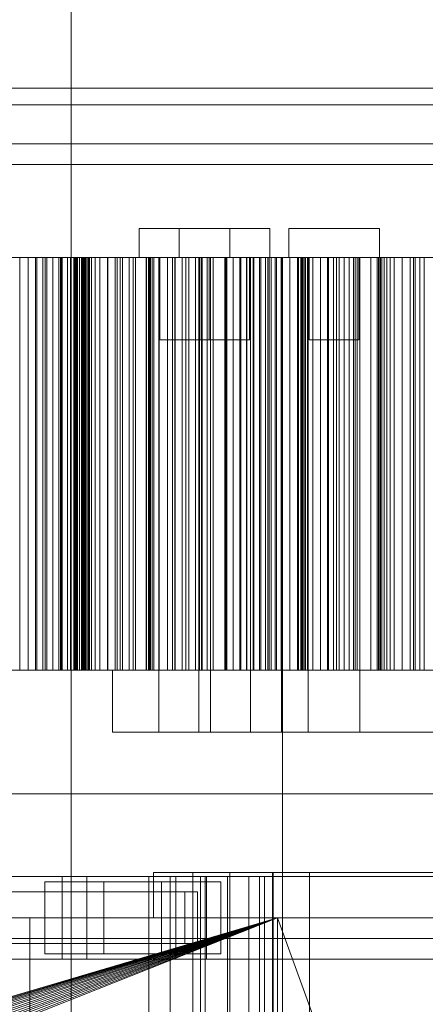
# Model space of a CAD drawing. Header units: millimetres. Extents: x -2233 to 61924, y -68080 to 6847.
# Tile 565 of 656: x 24225 to 24422, y -17612 to -17135. Entities that reach past the tile are written whole.
import ezdxf

# ---------------------------------------------------------------- set-up
doc = ezdxf.new("R2010")
doc.units = ezdxf.units.MM
for name, color, linetype, lineweight in [('COTAS_P', 1, 'Continuous', 0), ('superior_briquetadora', 7, 'Continuous', 0), ('superior_C02', 7, 'Continuous', 0)]:
    doc.layers.add(name, color=color, linetype=linetype, lineweight=lineweight)
doc.dimstyles.new('R19_100', dxfattribs={"dimtxt": 250, "dimasz": 150, "dimexe": 150, "dimexo": 80, "dimgap": 100, "dimtad": 1, "dimtih": 1, "dimtoh": 1, "dimdsep": 46, "dimcen": 0.09, "dimadec": 0, "dimazin": 0, "dimtfac": 1, "dimtdec": 4, "dimtofl": 0, "dimtmove": 0, "dimatfit": 3, "dimfxl": 1, "dimtolj": 1, "dimtzin": 0, "dimarcsym": 0})

# ---------------------------------------------------------------- blocks, each defined once
blk = doc.blocks.new('DIM_R27_34')
at = {"layer": 'COTAS_P'}
for p, q in [((24250.07, -17080), (24400.07, -17035)), ((26750.07, -17080), (26600.07, -17035)), ((24250.07, -17980), (24250.07, -17080)), ((24250.07, -17080), (26750.07, -17080)), ((24250.07, -17080), (24400.07, -17125)), ((26750.07, -17080), (26600.07, -17125)), ((26750.07, -17980), (26750.07, -17080))]:
    blk.add_line(p, q, dxfattribs=at)
blk.add_text('2500 P', height=250, dxfattribs=at).set_placement((25500.07, -16980))

msp = doc.modelspace()

# ---------------------------------------------------------------- linework, layer by layer
at = {"layer": 'superior_briquetadora'}
for p, q in [((24283.067, -17236), (24285.246, -17236)), ((24283.067, -17236), (24283.067, -17250)), ((24285.246, -17236), (24291.351, -17236)), ((24291.351, -17236), (24300.172, -17236)), ((24300.172, -17236), (24309.963, -17236)), ((24302.494, -17236), (24304.672, -17236)), ((24302.494, -17236), (24302.494, -17250)), ((24304.672, -17236), (24310.777, -17236)), ((24309.963, -17236), (24318.784, -17236)), ((24310.777, -17236), (24319.598, -17236)), ((24318.784, -17236), (24324.889, -17236)), ((24319.598, -17236), (24329.389, -17236)), ((24324.889, -17236), (24327.067, -17236)), ((24327.067, -17236), (24327.067, -17250)), ((24329.389, -17236), (24338.211, -17236)), ((24338.211, -17236), (24344.315, -17236)), ((24344.315, -17236), (24346.494, -17236)), ((24346.494, -17236), (24346.494, -17250)), ((24355.567, -17236), (24357.746, -17236)), ((24355.567, -17236), (24355.567, -17250)), ((24357.746, -17236), (24363.851, -17236)), ((24363.851, -17236), (24372.672, -17236)), ((24372.672, -17236), (24382.463, -17236)), ((24382.463, -17236), (24391.284, -17236)), ((24391.284, -17236), (24397.389, -17236)), ((24397.389, -17236), (24399.567, -17236)), ((24399.567, -17236), (24399.567, -17250)), ((24225.1, -17250), (24212.394, -17250)), ((24222.717, -17250), (24232.703, -17250)), ((24233.417, -17250), (24223.304, -17250)), ((24225.011, -17250), (24229.276, -17250)), ((24236.32, -17250), (24225.1, -17250)), ((24225.1, -17450), (24225.1, -17250)), ((24229.276, -17250), (24229.276, -17450)), ((24229.276, -17250), (24233.401, -17250)), ((24232.703, -17250), (24238.307, -17250)), ((24232.703, -17450), (24232.703, -17250)), ((24233.401, -17250), (24233.401, -17450)), ((24233.401, -17250), (24237.376, -17250)), ((24245.285, -17250), (24233.417, -17250)), ((24233.417, -17450), (24233.417, -17250)), ((24245.623, -17250), (24236.32, -17250)), ((24236.32, -17450), (24236.32, -17250)), ((24237.376, -17250), (24237.376, -17450)), ((24237.376, -17250), (24241.189, -17250)), ((24238.307, -17250), (24244.007, -17250)), ((24238.307, -17450), (24238.307, -17250)), ((24241.189, -17250), (24241.189, -17450)), ((24241.189, -17250), (24244.822, -17250)), ((24244.007, -17250), (24249.8, -17250)), ((24244.007, -17450), (24244.007, -17250)), ((24244.822, -17250), (24244.822, -17450)), ((24244.822, -17250), (24248.252, -17250)), ((24258.45, -17250), (24245.285, -17250)), ((24245.285, -17450), (24245.285, -17250)), ((24252.651, -17250), (24245.623, -17250)), ((24245.623, -17450), (24245.623, -17250)), ((24248.252, -17250), (24248.252, -17450)), ((24248.252, -17250), (24256.699, -17250)), ((24249.8, -17250), (24255.683, -17250)), ((24249.8, -17450), (24249.8, -17250)), ((24251.282, -17250), (24251.282, -17450)), ((24251.76, -17250), (24251.282, -17250)), ((24251.282, -17250), (24259.979, -17250)), ((24251.76, -17250), (24251.76, -17450)), ((24252.395, -17250), (24251.76, -17250)), ((24252.395, -17250), (24252.395, -17450)), ((24253.193, -17250), (24252.395, -17250)), ((24257.133, -17250), (24252.651, -17250)), ((24252.651, -17450), (24252.651, -17250)), ((24253.193, -17250), (24253.193, -17450)), ((24254.165, -17250), (24253.193, -17250)), ((24254.165, -17250), (24254.165, -17450)), ((24255.326, -17250), (24254.165, -17250)), ((24255.067, -17250), (24255.112, -17250)), ((24255.067, -17450), (24255.067, -17250)), ((24255.112, -17250), (24255.244, -17250)), ((24255.112, -17450), (24255.112, -17250)), ((24255.244, -17250), (24255.464, -17250)), ((24255.244, -17450), (24255.244, -17250)), ((24255.326, -17250), (24255.326, -17450)), ((24256.699, -17250), (24255.326, -17250)), ((24255.464, -17250), (24255.771, -17250)), ((24255.464, -17450), (24255.464, -17250)), ((24255.683, -17250), (24261.654, -17250)), ((24255.683, -17450), (24255.683, -17250)), ((24255.771, -17250), (24256.167, -17250)), ((24255.771, -17450), (24255.771, -17250)), ((24256.167, -17250), (24256.65, -17250)), ((24256.167, -17450), (24256.167, -17250)), ((24256.65, -17250), (24257.221, -17250)), ((24256.65, -17450), (24256.65, -17250)), ((24256.699, -17250), (24256.699, -17450)), ((24258.898, -17250), (24257.133, -17250)), ((24257.133, -17450), (24257.133, -17250)), ((24257.221, -17250), (24257.878, -17250)), ((24257.221, -17450), (24257.221, -17250)), ((24257.878, -17250), (24258.898, -17250)), ((24257.878, -17450), (24257.878, -17250)), ((24272.406, -17250), (24258.45, -17250)), ((24258.45, -17450), (24258.45, -17250)), ((24258.898, -17450), (24258.898, -17250)), ((24259.979, -17250), (24259.979, -17450)), ((24259.979, -17250), (24263.947, -17250)), ((24261.654, -17250), (24267.711, -17250)), ((24261.654, -17450), (24261.654, -17250)), ((24263.947, -17250), (24263.947, -17450)), ((24263.947, -17250), (24267.765, -17250)), ((24267.711, -17250), (24273.849, -17250)), ((24267.711, -17450), (24267.711, -17250)), ((24267.765, -17250), (24267.765, -17450)), ((24267.765, -17250), (24271.424, -17250)), ((24271.424, -17250), (24271.424, -17450)), ((24271.424, -17250), (24274.911, -17250)), ((24286.619, -17250), (24272.406, -17250)), ((24272.406, -17450), (24272.406, -17250)), ((24273.849, -17250), (24280.067, -17250)), ((24273.849, -17450), (24273.849, -17250)), ((24274.911, -17250), (24274.911, -17450)), ((24274.911, -17250), (24278.207, -17250)), ((24278.207, -17250), (24278.207, -17450)), ((24278.207, -17250), (24281.288, -17250)), ((24280.067, -17250), (24286.362, -17250)), ((24280.067, -17450), (24280.067, -17250)), ((24281.288, -17250), (24281.288, -17450)), ((24281.288, -17250), (24290.191, -17250)), ((24283.067, -17250), (24285.246, -17250)), ((24285.246, -17250), (24291.351, -17250)), ((24286.362, -17250), (24292.731, -17250)), ((24286.362, -17450), (24286.362, -17250)), ((24300.54, -17250), (24286.619, -17250)), ((24286.619, -17450), (24286.619, -17250)), ((24287.643, -17250), (24287.643, -17450)), ((24287.783, -17250), (24287.643, -17250)), ((24287.643, -17250), (24287.666, -17250)), ((24287.666, -17250), (24287.666, -17450)), ((24287.666, -17250), (24296.777, -17250)), ((24287.783, -17250), (24287.783, -17450)), ((24288.094, -17250), (24287.783, -17250)), ((24288.094, -17250), (24288.094, -17450)), ((24288.587, -17250), (24288.094, -17250)), ((24288.587, -17250), (24288.587, -17450)), ((24289.277, -17250), (24288.587, -17250)), ((24289.277, -17250), (24289.277, -17450)), ((24290.191, -17250), (24289.277, -17250)), ((24290.191, -17250), (24290.191, -17450)), ((24291.351, -17250), (24300.172, -17250)), ((24292.567, -17480), (24292.567, -17250)), ((24293.805, -17250), (24292.567, -17250)), ((24292.731, -17250), (24299.171, -17250)), ((24292.731, -17450), (24292.731, -17250)), ((24293.067, -17250), (24294.256, -17250)), ((24293.067, -17250), (24293.067, -17290)), ((24297.274, -17250), (24293.805, -17250)), ((24294.256, -17250), (24297.586, -17250)), ((24296.777, -17250), (24296.777, -17450)), ((24296.777, -17250), (24300.41, -17250)), ((24302.286, -17250), (24297.274, -17250)), ((24297.586, -17250), (24302.397, -17250)), ((24299.171, -17250), (24305.679, -17250)), ((24299.171, -17450), (24299.171, -17250)), ((24300.172, -17250), (24309.963, -17250)), ((24300.41, -17250), (24300.41, -17450)), ((24300.41, -17250), (24303.885, -17250)), ((24313.636, -17250), (24300.54, -17250)), ((24300.54, -17450), (24300.54, -17250)), ((24307.849, -17250), (24302.286, -17250)), ((24302.397, -17250), (24307.738, -17250)), ((24302.494, -17250), (24304.672, -17250)), ((24303.885, -17250), (24303.885, -17450)), ((24303.885, -17250), (24307.193, -17250)), ((24304.672, -17250), (24310.777, -17250)), ((24305.679, -17250), (24312.252, -17250)), ((24305.679, -17450), (24305.679, -17250)), ((24307.193, -17250), (24307.193, -17450)), ((24307.193, -17250), (24310.319, -17250)), ((24307.738, -17250), (24312.549, -17250)), ((24312.861, -17250), (24307.849, -17250)), ((24309.963, -17250), (24318.784, -17250)), ((24310.319, -17250), (24310.319, -17450)), ((24310.319, -17250), (24313.248, -17250)), ((24310.777, -17250), (24319.598, -17250)), ((24311.994, -17480), (24311.994, -17250)), ((24313.232, -17250), (24311.994, -17250)), ((24312.252, -17250), (24318.888, -17250)), ((24312.252, -17450), (24312.252, -17250)), ((24312.494, -17250), (24313.682, -17250)), ((24312.494, -17250), (24312.494, -17290)), ((24312.549, -17250), (24315.879, -17250)), ((24316.33, -17250), (24312.861, -17250)), ((24316.7, -17250), (24313.232, -17250)), ((24313.248, -17250), (24313.248, -17450)), ((24313.248, -17250), (24315.949, -17250)), ((24325.402, -17250), (24313.636, -17250)), ((24313.636, -17450), (24313.636, -17250)), ((24313.682, -17250), (24317.012, -17250)), ((24315.879, -17250), (24317.067, -17250)), ((24315.949, -17250), (24315.949, -17450)), ((24315.949, -17250), (24325.223, -17250)), ((24317.567, -17250), (24316.33, -17250)), ((24321.712, -17250), (24316.7, -17250)), ((24317.012, -17250), (24321.824, -17250)), ((24317.067, -17250), (24317.067, -17290)), ((24317.567, -17480), (24317.567, -17250)), ((24318.784, -17250), (24324.889, -17250)), ((24318.888, -17250), (24325.583, -17250)), ((24318.888, -17450), (24318.888, -17250)), ((24319.598, -17250), (24329.389, -17250)), ((24327.275, -17250), (24321.712, -17250)), ((24321.824, -17250), (24327.164, -17250)), ((24324.555, -17250), (24324.735, -17250)), ((24324.564, -17250), (24324.564, -17450)), ((24324.777, -17250), (24324.564, -17250)), ((24324.735, -17250), (24324.735, -17450)), ((24324.735, -17250), (24325.091, -17250)), ((24324.777, -17250), (24324.777, -17450)), ((24325.223, -17250), (24324.777, -17250)), ((24324.889, -17250), (24327.067, -17250)), ((24325.091, -17250), (24325.091, -17450)), ((24325.091, -17250), (24325.615, -17250)), ((24325.223, -17250), (24325.223, -17450)), ((24328.617, -17250), (24325.402, -17250)), ((24325.402, -17450), (24325.402, -17250)), ((24325.583, -17250), (24332.334, -17250)), ((24325.583, -17450), (24325.583, -17250)), ((24325.615, -17250), (24325.615, -17450)), ((24325.615, -17250), (24335.052, -17250)), ((24327.164, -17250), (24331.976, -17250)), ((24332.287, -17250), (24327.275, -17250)), ((24331.886, -17250), (24328.617, -17250)), ((24328.617, -17450), (24328.617, -17250)), ((24329.389, -17250), (24338.211, -17250)), ((24335.208, -17250), (24331.886, -17250)), ((24331.886, -17450), (24331.886, -17250)), ((24331.976, -17250), (24335.305, -17250)), ((24335.756, -17250), (24332.287, -17250)), ((24332.334, -17250), (24346.085, -17250)), ((24332.334, -17450), (24332.334, -17250)), ((24335.052, -17250), (24335.052, -17450)), ((24335.052, -17250), (24338.315, -17250)), ((24338.582, -17250), (24335.208, -17250)), ((24335.208, -17450), (24335.208, -17250)), ((24335.305, -17250), (24336.494, -17250)), ((24336.994, -17250), (24335.756, -17250)), ((24336.494, -17250), (24336.494, -17290)), ((24336.994, -17480), (24336.994, -17250)), ((24338.211, -17250), (24344.315, -17250)), ((24338.315, -17250), (24338.315, -17450)), ((24338.315, -17250), (24341.413, -17250)), ((24342.007, -17250), (24338.582, -17250)), ((24338.582, -17450), (24338.582, -17250)), ((24341.413, -17250), (24341.413, -17450)), ((24341.413, -17250), (24344.337, -17250)), ((24345.481, -17250), (24342.007, -17250)), ((24342.007, -17450), (24342.007, -17250)), ((24344.315, -17250), (24346.494, -17250)), ((24344.337, -17250), (24344.337, -17450)), ((24344.337, -17250), (24347.074, -17250)), ((24349.001, -17250), (24345.481, -17250)), ((24345.481, -17450), (24345.481, -17250)), ((24346.085, -17250), (24360.273, -17250)), ((24346.085, -17450), (24346.085, -17250)), ((24347.074, -17250), (24347.074, -17450)), ((24347.074, -17250), (24349.605, -17250)), ((24352.567, -17250), (24349.001, -17250)), ((24349.001, -17450), (24349.001, -17250)), ((24349.605, -17250), (24349.605, -17450)), ((24349.605, -17250), (24351.903, -17250)), ((24351.903, -17250), (24351.903, -17450)), ((24351.903, -17250), (24361.457, -17250)), ((24352.067, -17250), (24352.067, -17480)), ((24353.951, -17250), (24352.067, -17250)), ((24352.567, -17250), (24354.441, -17250)), ((24352.567, -17250), (24352.567, -17800)), ((24356.178, -17250), (24352.567, -17250)), ((24352.567, -17450), (24352.567, -17250)), ((24359.527, -17250), (24353.951, -17250)), ((24354.441, -17250), (24359.989, -17250)), ((24355.567, -17250), (24357.746, -17250)), ((24359.831, -17250), (24356.178, -17250)), ((24356.178, -17450), (24356.178, -17250)), ((24357.746, -17250), (24363.851, -17250)), ((24368.583, -17250), (24359.527, -17250)), ((24363.524, -17250), (24359.831, -17250)), ((24359.831, -17450), (24359.831, -17250)), ((24359.989, -17250), (24368.999, -17250)), ((24360.273, -17250), (24374.351, -17250)), ((24360.273, -17450), (24360.273, -17250)), ((24361.457, -17250), (24361.457, -17450)), ((24361.457, -17250), (24361.484, -17250)), ((24361.484, -17250), (24361.484, -17450)), ((24361.484, -17250), (24361.749, -17250)), ((24361.749, -17250), (24361.749, -17450)), ((24361.749, -17250), (24362.225, -17250)), ((24362.225, -17250), (24362.225, -17450)), ((24362.225, -17250), (24362.893, -17250)), ((24362.893, -17250), (24362.893, -17450)), ((24362.893, -17250), (24363.742, -17250)), ((24367.257, -17250), (24363.524, -17250)), ((24363.524, -17450), (24363.524, -17250)), ((24363.742, -17250), (24363.742, -17450)), ((24363.742, -17250), (24364.763, -17250)), ((24363.851, -17250), (24372.672, -17250)), ((24364.763, -17250), (24364.763, -17450)), ((24364.763, -17250), (24374.434, -17250)), ((24365.067, -17480), (24365.067, -17250)), ((24366.305, -17250), (24365.067, -17250)), ((24365.567, -17250), (24366.756, -17250)), ((24365.567, -17250), (24365.567, -17290)), ((24369.774, -17250), (24366.305, -17250)), ((24366.756, -17250), (24370.086, -17250)), ((24371.027, -17250), (24367.257, -17250)), ((24367.257, -17450), (24367.257, -17250)), ((24380.771, -17250), (24368.583, -17250)), ((24368.999, -17250), (24381.125, -17250)), ((24374.786, -17250), (24369.774, -17250)), ((24370.086, -17250), (24374.897, -17250)), ((24374.832, -17250), (24371.027, -17250)), ((24371.027, -17450), (24371.027, -17250)), ((24372.672, -17250), (24382.463, -17250)), ((24374.351, -17250), (24387.78, -17250)), ((24374.351, -17450), (24374.351, -17250)), ((24374.434, -17250), (24374.434, -17450)), ((24374.434, -17250), (24377.295, -17250)), ((24380.349, -17250), (24374.786, -17250)), ((24378.672, -17250), (24374.832, -17250)), ((24374.832, -17450), (24374.832, -17250)), ((24374.897, -17250), (24380.238, -17250)), ((24377.295, -17250), (24377.295, -17450)), ((24377.295, -17250), (24379.987, -17250)), ((24382.544, -17250), (24378.672, -17250)), ((24378.672, -17450), (24378.672, -17250)), ((24379.987, -17250), (24379.987, -17450)), ((24379.987, -17250), (24382.5, -17250)), ((24380.238, -17250), (24385.049, -17250)), ((24385.361, -17250), (24380.349, -17250)), ((24395.622, -17250), (24380.771, -17250)), ((24381.125, -17250), (24395.899, -17250)), ((24382.463, -17250), (24391.284, -17250)), ((24382.5, -17250), (24382.5, -17450)), ((24382.5, -17250), (24384.82, -17250)), ((24395.33, -17250), (24382.544, -17250)), ((24382.544, -17450), (24382.544, -17250)), ((24384.82, -17250), (24384.82, -17450)), ((24384.82, -17250), (24386.931, -17250)), ((24385.049, -17250), (24388.379, -17250)), ((24388.83, -17250), (24385.361, -17250)), ((24386.931, -17250), (24386.931, -17450)), ((24386.931, -17250), (24388.801, -17250)), ((24387.78, -17250), (24400.043, -17250)), ((24387.78, -17450), (24387.78, -17250)), ((24388.379, -17250), (24389.567, -17250)), ((24388.801, -17250), (24388.801, -17450)), ((24388.801, -17250), (24398.544, -17250)), ((24390.067, -17250), (24388.83, -17250)), ((24389.567, -17250), (24389.567, -17290)), ((24390.067, -17480), (24390.067, -17250)), ((24391.284, -17250), (24397.389, -17250)), ((24406.661, -17250), (24395.33, -17250)), ((24395.33, -17450), (24395.33, -17250)), ((24412.565, -17250), (24395.622, -17250)), ((24395.899, -17250), (24412.756, -17250)), ((24397.389, -17250), (24399.567, -17250)), ((24398.544, -17250), (24398.544, -17450)), ((24398.544, -17250), (24399.044, -17250)), ((24399.044, -17250), (24399.044, -17450)), ((24399.044, -17250), (24399.786, -17250)), ((24399.786, -17250), (24399.786, -17450)), ((24399.786, -17250), (24400.741, -17250)), ((24400.043, -17250), (24410.669, -17250)), ((24400.043, -17450), (24400.043, -17250)), ((24400.741, -17250), (24400.741, -17450)), ((24400.741, -17250), (24401.891, -17250)), ((24401.891, -17250), (24401.891, -17450)), ((24401.891, -17250), (24403.225, -17250)), ((24403.225, -17250), (24403.225, -17450)), ((24403.225, -17250), (24404.731, -17250)), ((24404.731, -17250), (24404.731, -17450)), ((24404.731, -17250), (24414.545, -17250)), ((24416.1, -17250), (24406.661, -17250)), ((24406.661, -17450), (24406.661, -17250)), ((24410.669, -17250), (24419.249, -17250)), ((24410.669, -17450), (24410.669, -17250)), ((24430.949, -17250), (24412.565, -17250)), ((24412.756, -17250), (24431.046, -17250)), ((24414.545, -17250), (24414.545, -17450)), ((24414.545, -17250), (24416.977, -17250)), ((24423.284, -17250), (24416.1, -17250)), ((24416.1, -17450), (24416.1, -17250)), ((24416.977, -17250), (24416.977, -17450)), ((24416.977, -17250), (24419.236, -17250)), ((24419.236, -17250), (24419.236, -17450)), ((24419.236, -17250), (24421.313, -17250)), ((24419.249, -17250), (24425.453, -17250)), ((24419.249, -17450), (24419.249, -17250)), ((24421.313, -17250), (24421.313, -17450)), ((24421.313, -17250), (24423.195, -17250)), ((24293.067, -17290), (24294.256, -17290)), ((24294.256, -17290), (24297.586, -17290)), ((24297.586, -17290), (24302.397, -17290)), ((24302.397, -17290), (24307.738, -17290)), ((24307.738, -17290), (24312.549, -17290)), ((24312.494, -17290), (24313.682, -17290)), ((24312.549, -17290), (24315.879, -17290)), ((24313.682, -17290), (24317.012, -17290)), ((24315.879, -17290), (24317.067, -17290)), ((24317.012, -17290), (24321.824, -17290)), ((24321.824, -17290), (24327.164, -17290)), ((24327.164, -17290), (24331.976, -17290)), ((24331.976, -17290), (24335.305, -17290)), ((24335.305, -17290), (24336.494, -17290)), ((24365.567, -17290), (24366.756, -17290)), ((24366.756, -17290), (24370.086, -17290)), ((24370.086, -17290), (24374.897, -17290)), ((24374.897, -17290), (24380.238, -17290)), ((24380.238, -17290), (24385.049, -17290)), ((24385.049, -17290), (24388.379, -17290)), ((24388.379, -17290), (24389.567, -17290)), ((24212.394, -17450), (24225.1, -17450)), ((24222.717, -17450), (24232.703, -17450)), ((24233.417, -17450), (24223.304, -17450)), ((24225.011, -17450), (24229.276, -17450)), ((24225.1, -17450), (24236.32, -17450)), ((24229.276, -17450), (24233.401, -17450)), ((24232.703, -17450), (24238.307, -17450)), ((24233.401, -17450), (24237.376, -17450)), ((24245.285, -17450), (24233.417, -17450)), ((24236.32, -17450), (24245.623, -17450)), ((24237.376, -17450), (24241.189, -17450)), ((24238.307, -17450), (24244.007, -17450)), ((24241.189, -17450), (24244.822, -17450)), ((24244.007, -17450), (24249.8, -17450)), ((24244.822, -17450), (24248.252, -17450)), ((24258.45, -17450), (24245.285, -17450)), ((24245.623, -17450), (24252.651, -17450)), ((24248.252, -17450), (24256.699, -17450)), ((24249.8, -17450), (24255.683, -17450)), ((24251.76, -17450), (24251.282, -17450)), ((24251.282, -17450), (24259.979, -17450)), ((24252.395, -17450), (24251.76, -17450)), ((24253.193, -17450), (24252.395, -17450)), ((24252.651, -17450), (24257.133, -17450)), ((24254.165, -17450), (24253.193, -17450)), ((24255.326, -17450), (24254.165, -17450)), ((24255.112, -17450), (24255.067, -17450)), ((24255.244, -17450), (24255.112, -17450)), ((24255.464, -17450), (24255.244, -17450)), ((24256.699, -17450), (24255.326, -17450)), ((24255.771, -17450), (24255.464, -17450)), ((24255.683, -17450), (24261.654, -17450)), ((24256.167, -17450), (24255.771, -17450)), ((24256.65, -17450), (24256.167, -17450)), ((24257.221, -17450), (24256.65, -17450)), ((24257.133, -17450), (24258.898, -17450)), ((24257.878, -17450), (24257.221, -17450)), ((24258.898, -17450), (24257.878, -17450)), ((24272.406, -17450), (24258.45, -17450)), ((24259.979, -17450), (24263.947, -17450)), ((24261.654, -17450), (24267.711, -17450)), ((24263.947, -17450), (24267.765, -17450)), ((24267.711, -17450), (24273.849, -17450)), ((24267.765, -17450), (24271.424, -17450)), ((24271.123, -17450), (24270.067, -17450)), ((24270.067, -17450), (24270.067, -17480)), ((24274.276, -17450), (24271.123, -17450)), ((24271.424, -17450), (24274.911, -17450)), ((24286.619, -17450), (24272.406, -17450)), ((24273.849, -17450), (24280.067, -17450)), ((24279.49, -17450), (24274.276, -17450)), ((24274.911, -17450), (24278.207, -17450)), ((24278.207, -17450), (24281.288, -17450)), ((24286.704, -17450), (24279.49, -17450)), ((24280.067, -17450), (24286.362, -17450)), ((24281.288, -17450), (24290.191, -17450)), ((24286.362, -17450), (24292.731, -17450)), ((24300.54, -17450), (24286.619, -17450)), ((24295.833, -17450), (24286.704, -17450)), ((24287.783, -17450), (24287.643, -17450)), ((24287.643, -17450), (24287.666, -17450)), ((24287.666, -17450), (24296.777, -17450)), ((24288.094, -17450), (24287.783, -17450)), ((24288.587, -17450), (24288.094, -17450)), ((24289.277, -17450), (24288.587, -17450)), ((24290.191, -17450), (24289.277, -17450)), ((24292.731, -17450), (24299.171, -17450)), ((24306.771, -17450), (24295.833, -17450)), ((24296.777, -17450), (24300.41, -17450)), ((24299.171, -17450), (24305.679, -17450)), ((24300.41, -17450), (24303.885, -17450)), ((24313.636, -17450), (24300.54, -17450)), ((24303.885, -17450), (24307.193, -17450)), ((24305.679, -17450), (24312.252, -17450)), ((24319.388, -17450), (24306.771, -17450)), ((24307.193, -17450), (24310.319, -17450)), ((24310.319, -17450), (24313.248, -17450)), ((24312.252, -17450), (24318.888, -17450)), ((24313.248, -17450), (24315.949, -17450)), ((24325.402, -17450), (24313.636, -17450)), ((24315.949, -17450), (24325.223, -17450)), ((24318.888, -17450), (24325.583, -17450)), ((24333.538, -17450), (24319.388, -17450)), ((24324.555, -17450), (24324.735, -17450)), ((24324.777, -17450), (24324.564, -17450)), ((24324.735, -17450), (24325.091, -17450)), ((24325.223, -17450), (24324.777, -17450)), ((24325.091, -17450), (24325.615, -17450)), ((24328.617, -17450), (24325.402, -17450)), ((24325.583, -17450), (24332.334, -17450)), ((24325.615, -17450), (24335.052, -17450)), ((24331.886, -17450), (24328.617, -17450)), ((24335.208, -17450), (24331.886, -17450)), ((24332.334, -17450), (24346.085, -17450)), ((24349.054, -17450), (24333.538, -17450)), ((24335.052, -17450), (24338.315, -17450)), ((24338.582, -17450), (24335.208, -17450)), ((24338.315, -17450), (24341.413, -17450)), ((24342.007, -17450), (24338.582, -17450)), ((24341.413, -17450), (24344.337, -17450)), ((24345.481, -17450), (24342.007, -17450)), ((24344.337, -17450), (24347.074, -17450)), ((24349.001, -17450), (24345.481, -17450)), ((24346.085, -17450), (24360.273, -17450)), ((24347.074, -17450), (24349.605, -17450)), ((24352.567, -17450), (24349.001, -17450)), ((24365.754, -17450), (24349.054, -17450)), ((24349.605, -17450), (24351.903, -17450)), ((24351.903, -17450), (24361.457, -17450)), ((24356.178, -17450), (24352.567, -17450)), ((24359.831, -17450), (24356.178, -17450)), ((24363.524, -17450), (24359.831, -17450)), ((24360.273, -17450), (24374.351, -17450)), ((24361.457, -17450), (24361.484, -17450)), ((24361.484, -17450), (24361.749, -17450)), ((24361.749, -17450), (24362.225, -17450)), ((24362.225, -17450), (24362.893, -17450)), ((24362.893, -17450), (24363.742, -17450)), ((24367.257, -17450), (24363.524, -17450)), ((24363.742, -17450), (24364.763, -17450)), ((24364.763, -17450), (24374.434, -17450)), ((24383.443, -17450), (24365.754, -17450)), ((24371.027, -17450), (24367.257, -17450)), ((24374.832, -17450), (24371.027, -17450)), ((24374.351, -17450), (24387.78, -17450)), ((24374.434, -17450), (24377.295, -17450)), ((24378.672, -17450), (24374.832, -17450)), ((24377.295, -17450), (24379.987, -17450)), ((24382.544, -17450), (24378.672, -17450)), ((24379.987, -17450), (24382.5, -17450)), ((24382.5, -17450), (24384.82, -17450)), ((24395.33, -17450), (24382.544, -17450)), ((24401.912, -17450), (24383.443, -17450)), ((24384.82, -17450), (24386.931, -17450)), ((24386.931, -17450), (24388.801, -17450)), ((24387.78, -17450), (24400.043, -17450)), ((24388.801, -17450), (24398.544, -17450)), ((24406.661, -17450), (24395.33, -17450)), ((24398.544, -17450), (24399.044, -17450)), ((24399.044, -17450), (24399.786, -17450)), ((24399.786, -17450), (24400.741, -17450)), ((24400.043, -17450), (24410.669, -17450)), ((24400.741, -17450), (24401.891, -17450)), ((24401.891, -17450), (24403.225, -17450)), ((24420.947, -17450), (24401.912, -17450)), ((24403.225, -17450), (24404.731, -17450)), ((24404.731, -17450), (24414.545, -17450)), ((24416.1, -17450), (24406.661, -17450)), ((24410.669, -17450), (24419.249, -17450)), ((24414.545, -17450), (24416.977, -17450)), ((24423.284, -17450), (24416.1, -17450)), ((24416.977, -17450), (24419.236, -17450)), ((24419.236, -17450), (24421.313, -17450)), ((24419.249, -17450), (24425.453, -17450)), ((24440.322, -17450), (24420.947, -17450)), ((24421.313, -17450), (24423.195, -17450)), ((24270.067, -17480), (24271.123, -17480)), ((24271.123, -17480), (24274.276, -17480)), ((24274.276, -17480), (24279.49, -17480)), ((24279.49, -17480), (24286.704, -17480)), ((24286.704, -17480), (24295.833, -17480)), ((24293.805, -17480), (24292.567, -17480)), ((24297.274, -17480), (24293.805, -17480)), ((24295.833, -17480), (24306.771, -17480)), ((24302.286, -17480), (24297.274, -17480)), ((24307.849, -17480), (24302.286, -17480)), ((24306.771, -17480), (24319.388, -17480)), ((24312.861, -17480), (24307.849, -17480)), ((24313.232, -17480), (24311.994, -17480)), ((24316.33, -17480), (24312.861, -17480)), ((24316.7, -17480), (24313.232, -17480)), ((24317.567, -17480), (24316.33, -17480)), ((24321.712, -17480), (24316.7, -17480)), ((24319.388, -17480), (24333.538, -17480)), ((24327.275, -17480), (24321.712, -17480)), ((24332.287, -17480), (24327.275, -17480)), ((24335.756, -17480), (24332.287, -17480)), ((24333.538, -17480), (24349.054, -17480)), ((24336.994, -17480), (24335.756, -17480)), ((24349.054, -17480), (24365.754, -17480)), ((24353.951, -17480), (24352.067, -17480)), ((24359.527, -17480), (24353.951, -17480)), ((24368.583, -17480), (24359.527, -17480)), ((24366.305, -17480), (24365.067, -17480)), ((24365.754, -17480), (24383.443, -17480)), ((24369.774, -17480), (24366.305, -17480)), ((24380.771, -17480), (24368.583, -17480)), ((24374.786, -17480), (24369.774, -17480)), ((24380.349, -17480), (24374.786, -17480)), ((24385.361, -17480), (24380.349, -17480)), ((24395.622, -17480), (24380.771, -17480)), ((24383.443, -17480), (24401.912, -17480)), ((24388.83, -17480), (24385.361, -17480)), ((24390.067, -17480), (24388.83, -17480)), ((24412.565, -17480), (24395.622, -17480)), ((24401.912, -17480), (24420.947, -17480)), ((24430.949, -17480), (24412.565, -17480)), ((24420.947, -17480), (24440.322, -17480)), ((23750.067, -17510), (25950.067, -17510)), ((23900.067, -17510), (25800.067, -17510)), ((24290.067, -17548), (24291.234, -17548)), ((24290.067, -17548), (24290.067, -17570)), ((24291.234, -17548), (24294.717, -17548)), ((24294.717, -17548), (24300.465, -17548)), ((24300.465, -17548), (24308.395, -17548)), ((24308.395, -17548), (24318.39, -17548)), ((24309.067, -17790), (24309.067, -17548)), ((24309.959, -17548), (24309.067, -17548)), ((24312.456, -17548), (24309.959, -17548)), ((24316.065, -17548), (24312.456, -17548)), ((24320.07, -17548), (24316.065, -17548)), ((24318.39, -17548), (24330.306, -17548)), ((24323.679, -17548), (24320.07, -17548)), ((24326.176, -17548), (24323.679, -17548)), ((24327.067, -17548), (24326.176, -17548)), ((24327.067, -17790), (24327.067, -17548)), ((24330.306, -17548), (24343.968, -17548)), ((24343.968, -17548), (24359.177, -17548)), ((24347.729, -17790), (24347.729, -17548)), ((24348.621, -17548), (24347.729, -17548)), ((24348.067, -17548), (24348.067, -17790)), ((24349.804, -17548), (24348.067, -17548)), ((24351.118, -17548), (24348.621, -17548)), ((24354.955, -17548), (24349.804, -17548)), ((24354.727, -17548), (24351.118, -17548)), ((24358.732, -17548), (24354.727, -17548)), ((24363.345, -17548), (24354.955, -17548)), ((24362.341, -17548), (24358.732, -17548)), ((24359.177, -17548), (24375.712, -17548)), ((24364.838, -17548), (24362.341, -17548)), ((24374.689, -17548), (24363.345, -17548)), ((24365.729, -17548), (24364.838, -17548)), ((24365.729, -17790), (24365.729, -17548)), ((24388.599, -17548), (24374.689, -17548)), ((24375.712, -17548), (24393.331, -17548)), ((24404.602, -17548), (24388.599, -17548)), ((24393.331, -17548), (24411.777, -17548)), ((24422.154, -17548), (24404.602, -17548)), ((24411.777, -17548), (24430.782, -17548)), ((23750.067, -17570), (25950.067, -17570)), ((23870.067, -17570), (24350.067, -17570)), ((23870.067, -17570), (25830.067, -17570)), ((24230.067, -17570), (23954.067, -17570)), ((24243.401, -17570), (23954.067, -17570)), ((24052.224, -17658.106), (24350.067, -17570)), ((24054.359, -17658.423), (24350.067, -17570)), ((24350.067, -17570), (24056.454, -17658.947)), ((24350.067, -17570), (24058.487, -17659.675)), ((24350.067, -17570), (24060.438, -17660.598)), ((24350.067, -17570), (24062.29, -17661.708)), ((24350.067, -17570), (24064.024, -17662.994)), ((24350.067, -17570), (24065.624, -17664.444)), ((24350.067, -17570), (24067.074, -17666.043)), ((24350.067, -17570), (24068.36, -17667.777)), ((24350.067, -17570), (24069.47, -17669.629)), ((24350.067, -17570), (24070.393, -17671.581)), ((24350.067, -17570), (24071.12, -17673.614)), ((24350.067, -17570), (24071.645, -17675.708)), ((24350.067, -17570), (24071.962, -17677.844)), ((24350.067, -17570), (24072.067, -17680)), ((24150.067, -17570), (24230.067, -17570)), ((24350.067, -17570), (24150.067, -17570)), ((24670.067, -17570), (24230.067, -17570)), ((24230.067, -17570), (24230.067, -17790)), ((25470.067, -17570), (24230.067, -17570)), ((24350.067, -17570), (24230.067, -17570)), ((25470.067, -17570), (24243.401, -17570)), ((25746.067, -17570), (24243.401, -17570)), ((24290.067, -17570), (24291.234, -17570)), ((24291.234, -17570), (24294.717, -17570)), ((24294.717, -17570), (24300.465, -17570)), ((24300.465, -17570), (24308.395, -17570)), ((24308.395, -17570), (24318.39, -17570)), ((24318.39, -17570), (24330.306, -17570)), ((24330.306, -17570), (24343.968, -17570)), ((24343.968, -17570), (24359.177, -17570)), ((24350.067, -17570), (24670.067, -17570)), ((24350.067, -17570), (24634.558, -17570)), ((24350.067, -17570), (24632.629, -17570)), ((24350.067, -17570), (24630.964, -17570)), ((24350.067, -17570), (24629.579, -17570)), ((24628.488, -17570), (24350.067, -17570)), ((24350.067, -17570), (24430.067, -17570)), ((24350.067, -17790), (24350.067, -17570)), ((24350.067, -17570), (24430.067, -17790)), ((24359.177, -17570), (24375.712, -17570)), ((24375.712, -17570), (24393.331, -17570)), ((24393.331, -17570), (24411.777, -17570)), ((24411.777, -17570), (24430.782, -17570)), ((23900.067, -17580), (25800.067, -17580)), ((23900.067, -17590), (25800.067, -17590))]:
    msp.add_line(p, q, dxfattribs=at)
at = {"layer": 'superior_C02'}
for p, q in [((23572.11, -17168), (24571.61, -17168)), ((24588.525, -17168), (23589.024, -17168)), ((23572.11, -17176), (24571.61, -17176)), ((23589.024, -17176), (24588.525, -17176)), ((23572.992, -17195), (24567.683, -17195)), ((24568.404, -17195), (23573.713, -17195)), ((23582.888, -17195), (24584.017, -17195)), ((24584.262, -17195), (23583.132, -17195)), ((23572.992, -17205), (24567.683, -17205)), ((23573.713, -17205), (24568.404, -17205)), ((23582.888, -17205), (24584.017, -17205)), ((23583.132, -17205), (24584.262, -17205)), ((24245.673, -17550), (23921.126, -17550)), ((23933.048, -17550), (24257.595, -17550)), ((24300.813, -17550), (23976.266, -17550)), ((23991.168, -17550), (24315.715, -17550)), ((24265.952, -17552.5), (24237.316, -17552.5)), ((24237.316, -17552.5), (24237.316, -17587.5)), ((24293.946, -17552.5), (24237.316, -17552.5)), ((24245.673, -17550), (24245.673, -17590)), ((24257.595, -17550), (24245.673, -17550)), ((24756.357, -17550), (24245.673, -17550)), ((24257.595, -17590), (24257.595, -17550)), ((24257.595, -17550), (24768.279, -17550)), ((24265.952, -17587.5), (24265.952, -17552.5)), ((24265.952, -17552.5), (24322.582, -17552.5)), ((24325.865, -17550), (24287.683, -17550)), ((24287.683, -17550), (24287.683, -18450)), ((24298.114, -17550), (24287.683, -17550)), ((24293.946, -17587.5), (24293.946, -17552.5)), ((24293.946, -17552.5), (24322.582, -17552.5)), ((24298.114, -18450), (24298.114, -17550)), ((24298.114, -17550), (24336.296, -17550)), ((24300.813, -17550), (24300.813, -17590)), ((24315.715, -17550), (24300.813, -17550)), ((24811.497, -17550), (24300.813, -17550)), ((24341.383, -17550), (24312.746, -17550)), ((24312.746, -17550), (24312.746, -17690)), ((24315.131, -17550), (24312.746, -17550)), ((24315.131, -17690), (24315.131, -17550)), ((24315.131, -17550), (24343.767, -17550)), ((24315.715, -17590), (24315.715, -17550)), ((24315.715, -17550), (24826.399, -17550)), ((24322.582, -17552.5), (24322.582, -17587.5)), ((24325.865, -18450), (24325.865, -17550)), ((24325.865, -17550), (24336.296, -17550)), ((24336.296, -17550), (24336.296, -18450)), ((24341.383, -17690), (24341.383, -17550)), ((24343.767, -17550), (24341.383, -17550)), ((24343.767, -17550), (24343.767, -17690)), ((23924.005, -17557.5), (24305.182, -17557.5)), ((24311.346, -17557.5), (23930.169, -17557.5)), ((24305.182, -17582.5), (24305.182, -17557.5)), ((24305.182, -17557.5), (24311.346, -17557.5)), ((24311.346, -17557.5), (24311.346, -17582.5)), ((23924.005, -17582.5), (24305.182, -17582.5)), ((23930.169, -17582.5), (24311.346, -17582.5)), ((24311.346, -17582.5), (24305.182, -17582.5)), ((23921.126, -17590), (24245.673, -17590)), ((23933.048, -17590), (24257.595, -17590)), ((23976.266, -17590), (24300.813, -17590)), ((23991.168, -17590), (24315.715, -17590)), ((24237.316, -17587.5), (24265.952, -17587.5)), ((24293.946, -17587.5), (24237.316, -17587.5)), ((24245.673, -17590), (24257.595, -17590)), ((24245.673, -17590), (24756.357, -17590)), ((24257.595, -17590), (24768.279, -17590)), ((24322.582, -17587.5), (24265.952, -17587.5)), ((24322.582, -17587.5), (24293.946, -17587.5)), ((24300.813, -17590), (24315.715, -17590)), ((24300.813, -17590), (24811.497, -17590)), ((24315.715, -17590), (24826.399, -17590))]:
    msp.add_line(p, q, dxfattribs=at)

# ---------------------------------------------------------------- dimensions: what is measured, and where the dimension line sits
at = {"layer": 'COTAS_P'}
dim = msp.add_aligned_dim(p1=(24250.067, -17980), p2=(26750.067, -17980), distance=900, text='<> P', dimstyle='R19_100', dxfattribs=at)
dim.commit()
dim.dimension.update_dxf_attribs({"geometry": 'DIM_R27_34', "text_midpoint": (25500.067, -17080)})

doc.saveas('drawing.dxf')
